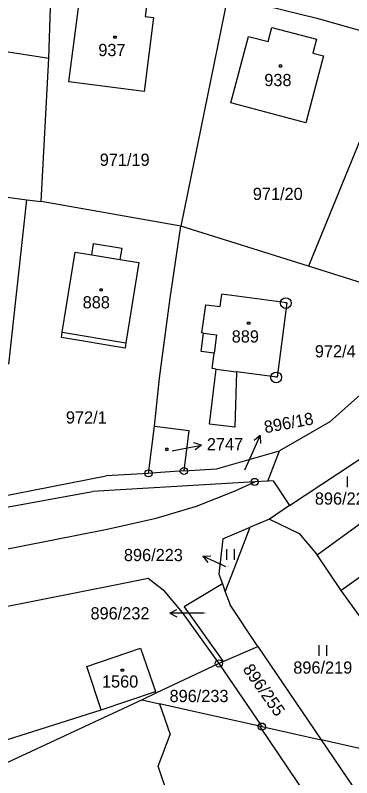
# Model space of a CAD drawing. Extents: x -795483 to -789093, y -1112258 to -1108741.
# Drawn here: x -791494.9 to -791447.9, y -1109443.9 to -1109337.7 of the extents above; entities that cross this region are included whole.
import ezdxf

# ---------------------------------------------------------------- set-up
doc = ezdxf.new("R2010")
doc.units = 0
for name, color, linetype in [('Komunikace', 7, 'Continuous'), ('Vrstva 1', 7, 'Continuous'), ('Vrstva 14', 7, 'Continuous'), ('Vrstva 15', 7, 'Continuous'), ('Vrstva 16', 7, 'Continuous'), ('Vrstva 2', 7, 'Continuous'), ('Vrstva 23', 7, 'Continuous'), ('Vrstva 25', 7, 'Continuous'), ('Vrstva 28', 7, 'Continuous')]:
    doc.layers.add(name, color=color, linetype=linetype)

msp = doc.modelspace()

# ---------------------------------------------------------------- linework, layer by layer
at = {"layer": 'Komunikace'}
for p, q in [((-791472.97, -1109398.35), (-791471.82, -1109398.13)), ((-791462.85, -1109401.04), (-791461.92, -1109398.98)), ((-791465.5, -1109414.52), (-791465.97, -1109414.3)), ((-791468.6, -1109421), (-791470.31, -1109421))]:
    msp.add_line(p, q, dxfattribs=at)
at = {"layer": 'Vrstva 1'}
for p, q in [((-791490.16, -1109343.65), (-791489.77, -1109330.57)), ((-791465.23, -1109335.02), (-791471.75, -1109367.05)), ((-791465.23, -1109335.02), (-791452.8, -1109338.08)), ((-791487.38, -1109346.96), (-791486.05, -1109336.65)), ((-791476.51, -1109336.05), (-791476.74, -1109337.84)), ((-791527.81, -1109337.83), (-791490.16, -1109343.65)), ((-791476.74, -1109337.84), (-791475.57, -1109338)), ((-791475.57, -1109338), (-791476.88, -1109348.28)), ((-791452.8, -1109338.08), (-791441.22, -1109341.39)), ((-791459.57, -1109341.34), (-791459.06, -1109339.4)), ((-791459.06, -1109339.4), (-791452.86, -1109341.03)), ((-791464.8, -1109349.9), (-791462.33, -1109340.62)), ((-791462.33, -1109340.62), (-791459.57, -1109341.34)), ((-791452.86, -1109341.03), (-791453.38, -1109342.97)), ((-791441.22, -1109341.39), (-791453.99, -1109372.65)), ((-791453.38, -1109342.97), (-791451.89, -1109343.34)), ((-791491.26, -1109363.64), (-791490.16, -1109343.65)), ((-791451.89, -1109343.34), (-791454.32, -1109352.65)), ((-791476.88, -1109348.28), (-791487.38, -1109346.96)), ((-791454.32, -1109352.65), (-791464.8, -1109349.9)), ((-791528.84, -1109358.65), (-791493.24, -1109363.38)), ((-791495.74, -1109386.31), (-791493.24, -1109363.38)), ((-791493.24, -1109363.38), (-791491.26, -1109363.64)), ((-791471.75, -1109367.05), (-791491.26, -1109363.64)), ((-791473.25, -1109377.09), (-791471.75, -1109367.05)), ((-791453.99, -1109372.65), (-791471.75, -1109367.05)), ((-791484.19, -1109371.05), (-791483.94, -1109369.48)), ((-791483.94, -1109369.48), (-791480.01, -1109370.12)), ((-791488.3, -1109381.84), (-791486.5, -1109370.67)), ((-791486.5, -1109370.67), (-791484.19, -1109371.05)), ((-791480.01, -1109370.12), (-791480.26, -1109371.69)), ((-791480.26, -1109371.69), (-791477.6, -1109372.12)), ((-791477.6, -1109372.12), (-791479.43, -1109383.31)), ((-791436.19, -1109378.27), (-791453.99, -1109372.65)), ((-791474.72, -1109388.23), (-791473.25, -1109377.09)), ((-791466.26, -1109378.28), (-791466.03, -1109376.55)), ((-791456.97, -1109377.75), (-791466.03, -1109376.55)), ((-791468.82, -1109381.95), (-791468.3, -1109378.01)), ((-791468.3, -1109378.01), (-791466.26, -1109378.28)), ((-791456.97, -1109377.75), (-791458.33, -1109388.11)), ((-791488.42, -1109382.6), (-791488.3, -1109381.84)), ((-791468.94, -1109384.52), (-791468.59, -1109381.98)), ((-791468.59, -1109381.98), (-791468.82, -1109381.95)), ((-791479.55, -1109384.07), (-791488.42, -1109382.6)), ((-791479.43, -1109383.31), (-791479.55, -1109384.07)), ((-791467.1, -1109384.76), (-791468.94, -1109384.52)), ((-791467.39, -1109386.92), (-791467.1, -1109384.76)), ((-791467.76, -1109394.64), (-791466.82, -1109386.99)), ((-791466.82, -1109386.99), (-791467.39, -1109386.92)), ((-791464.01, -1109387.36), (-791464.22, -1109395.07)), ((-791458.33, -1109388.11), (-791464.01, -1109387.36)), ((-791475.44, -1109394.93), (-791474.72, -1109388.23)), ((-791445.54, -1109389.5), (-791450.99, -1109394.33)), ((-791456.6, -1109406.01), (-791438.11, -1109393.73)), ((-791476.27, -1109401.51), (-791475.44, -1109394.93)), ((-791475.44, -1109394.93), (-791470.63, -1109395.54)), ((-791464.22, -1109395.07), (-791467.76, -1109394.64)), ((-791450.99, -1109394.33), (-791458.01, -1109398.36)), ((-791470.63, -1109395.54), (-791471.34, -1109401.18)), ((-791466.8, -1109400.87), (-791458.01, -1109398.36)), ((-791459.65, -1109402.61), (-791458.01, -1109398.36)), ((-791452.78, -1109412.86), (-791434.33, -1109399.45)), ((-791476.27, -1109401.51), (-791482.19, -1109401.84)), ((-791475.23, -1109401.45), (-791476.27, -1109401.51)), ((-791471.34, -1109401.18), (-791475.23, -1109401.45)), ((-791471.34, -1109401.18), (-791466.8, -1109400.87)), ((-791497.84, -1109404.93), (-791482.19, -1109401.84)), ((-791459.65, -1109402.61), (-791461.47, -1109402.71)), ((-791458.91, -1109402.57), (-791459.65, -1109402.61)), ((-791458.91, -1109402.57), (-791456.6, -1109406.01)), ((-791461.47, -1109402.71), (-791484.1, -1109404.02)), ((-791464.17, -1109403.93), (-791461.47, -1109402.71)), ((-791510.2, -1109408.83), (-791484.1, -1109404.02)), ((-791469.58, -1109406.08), (-791464.17, -1109403.93)), ((-791430.56, -1109404.34), (-791449.4, -1109417.82)), ((-791475.19, -1109407.77), (-791469.58, -1109406.08)), ((-791456.6, -1109406.01), (-791459.42, -1109407.88)), ((-791482.06, -1109409.27), (-791475.19, -1109407.77)), ((-791459.42, -1109407.88), (-791462.12, -1109409.03)), ((-791459.42, -1109407.88), (-791455.28, -1109409.91)), ((-791465.91, -1109410.64), (-791462.12, -1109409.03)), ((-791464.34, -1109414.8), (-791462.12, -1109409.03)), ((-791526.79, -1109418.12), (-791482.06, -1109409.27)), ((-791455.28, -1109409.91), (-791452.78, -1109412.86)), ((-791465.91, -1109410.64), (-791466.47, -1109415.58)), ((-791449.4, -1109417.82), (-791452.78, -1109412.86)), ((-791465.58, -1109418.01), (-791464.34, -1109414.8)), ((-791480.47, -1109416.96), (-791476.32, -1109416.13)), ((-791476.32, -1109416.13), (-791474.22, -1109417.75)), ((-791466.47, -1109415.58), (-791465.98, -1109416.92)), ((-791536.39, -1109427.96), (-791480.47, -1109416.96)), ((-791465.98, -1109416.92), (-791471.28, -1109420.12)), ((-791465.98, -1109416.92), (-791465.58, -1109418.01)), ((-791474.22, -1109417.75), (-791471.58, -1109420.91)), ((-791465.58, -1109418.01), (-791464.91, -1109419.85)), ((-791445.9, -1109422.7), (-791449.4, -1109417.82)), ((-791471.28, -1109420.12), (-791465.85, -1109427.71)), ((-791461.01, -1109425.62), (-791464.91, -1109419.85)), ((-791471.58, -1109420.91), (-791466.46, -1109428)), ((-791484.89, -1109428.44), (-791477.38, -1109425.87)), ((-791477.38, -1109425.87), (-791475.32, -1109431.9)), ((-791465.85, -1109427.71), (-791461.01, -1109425.62)), ((-791461.01, -1109425.62), (-791452.18, -1109438.66)), ((-791466.46, -1109428), (-791475.23, -1109432.16)), ((-791466.46, -1109428), (-791465.85, -1109427.71)), ((-791466.46, -1109428), (-791460.47, -1109436.8)), ((-791482.86, -1109434.45), (-791484.89, -1109428.44)), ((-791482.86, -1109434.45), (-791475.32, -1109431.9)), ((-791475.23, -1109432.16), (-791477.16, -1109433.08)), ((-791475.23, -1109432.16), (-791475.32, -1109431.9)), ((-791477.16, -1109433.08), (-791504.79, -1109445.88)), ((-791477.16, -1109433.08), (-791474.73, -1109433.62)), ((-791496.94, -1109438.9), (-791482.86, -1109434.45)), ((-791471.85, -1109434.27), (-791474.73, -1109433.62)), ((-791474.73, -1109433.62), (-791473.25, -1109437.91)), ((-791460.79, -1109436.73), (-791471.85, -1109434.27)), ((-791460.79, -1109436.73), (-791417.8, -1109500.36)), ((-791460.79, -1109436.73), (-791460.47, -1109436.8)), ((-791460.47, -1109436.8), (-791452.18, -1109438.66)), ((-791474.95, -1109442.33), (-791473.25, -1109437.91)), ((-791431.1, -1109443.36), (-791452.18, -1109438.66)), ((-791452.18, -1109438.66), (-791438.2, -1109459.31)), ((-791456.97, -1109494.36), (-791474.95, -1109442.33))]:
    msp.add_line(p, q, dxfattribs=at)
at = {"layer": 'Vrstva 16'}
for p, q in [((-791461.92, -1109398.98), (-791460.69, -1109396.24)), ((-791460.69, -1109396.24), (-791461.56, -1109396.95)), ((-791460.69, -1109396.24), (-791460.64, -1109397.36)), ((-791468.87, -1109397.58), (-791469.95, -1109397.27)), ((-791471.82, -1109398.13), (-791468.87, -1109397.58)), ((-791468.87, -1109397.58), (-791469.76, -1109398.25)), ((-791468.69, -1109413.04), (-791467.57, -1109413)), ((-791465.97, -1109414.3), (-791468.69, -1109413.04)), ((-791468.69, -1109413.04), (-791467.99, -1109413.91)), ((-791473.31, -1109421), (-791472.31, -1109420.5)), ((-791470.31, -1109421), (-791473.31, -1109421)), ((-791473.31, -1109421), (-791472.31, -1109421.5))]:
    msp.add_line(p, q, dxfattribs=at)
at = {"layer": 'Vrstva 2'}
for p, q in [((-791484.19, -1109371.05), (-791480.26, -1109371.69)), ((-791488.3, -1109381.84), (-791479.43, -1109383.31)), ((-791468.59, -1109381.98), (-791466.78, -1109382.22)), ((-791466.78, -1109382.22), (-791467.1, -1109384.76)), ((-791466.82, -1109386.99), (-791464.01, -1109387.36))]:
    msp.add_line(p, q, dxfattribs=at)
at = {"layer": 'Vrstva 23'}
for p, q in [((-791448.52, -1109403.43), (-791448.52, -1109401.93)), ((-791465.34, -1109413.56), (-791465.34, -1109412.06)), ((-791464.34, -1109412.06), (-791464.34, -1109413.56)), ((-791452.47, -1109426.94), (-791452.47, -1109425.44)), ((-791451.47, -1109425.44), (-791451.47, -1109426.94))]:
    msp.add_line(p, q, dxfattribs=at)
at = {"layer": 'Vrstva 25'}
for p, q in [((-791481.1, -1109340.59), (-791480.8, -1109340.59)), ((-791481.1, -1109340.89), (-791481.1, -1109340.59)), ((-791480.8, -1109340.89), (-791481.1, -1109340.89)), ((-791480.8, -1109340.59), (-791480.8, -1109340.89)), ((-791458.01, -1109344.59), (-791457.71, -1109344.59)), ((-791458.01, -1109344.89), (-791458.01, -1109344.59)), ((-791457.71, -1109344.89), (-791458.01, -1109344.89)), ((-791457.71, -1109344.59), (-791457.71, -1109344.89)), ((-791483.02, -1109375.79), (-791482.72, -1109375.79)), ((-791483.02, -1109376.09), (-791483.02, -1109375.79)), ((-791482.72, -1109376.09), (-791483.02, -1109376.09)), ((-791482.72, -1109375.79), (-791482.72, -1109376.09)), ((-791462.45, -1109380.43), (-791462.15, -1109380.43)), ((-791462.45, -1109380.73), (-791462.45, -1109380.43)), ((-791462.15, -1109380.73), (-791462.45, -1109380.73)), ((-791462.15, -1109380.43), (-791462.15, -1109380.73)), ((-791473.88, -1109398.02), (-791473.58, -1109398.02)), ((-791473.88, -1109398.32), (-791473.88, -1109398.02)), ((-791473.58, -1109398.32), (-791473.88, -1109398.32)), ((-791473.58, -1109398.02), (-791473.58, -1109398.32)), ((-791480.07, -1109428.78), (-791479.77, -1109428.78)), ((-791480.07, -1109429.08), (-791480.07, -1109428.78)), ((-791479.77, -1109429.08), (-791480.07, -1109429.08)), ((-791479.77, -1109428.78), (-791479.77, -1109429.08))]:
    msp.add_line(p, q, dxfattribs=at)
at = {"layer": 'Vrstva 28'}
for centre, radius in [((-791457.13, -1109377.78), 0.75), ((-791457.13, -1109377.78), 0.01), ((-791458.47, -1109388.14), 0.75), ((-791458.47, -1109388.14), 0.01), ((-791476.27, -1109401.51), 0.5), ((-791476.27, -1109401.51), 0.01), ((-791471.34, -1109401.18), 0.5), ((-791471.34, -1109401.18), 0.01), ((-791461.47, -1109402.71), 0.5), ((-791461.47, -1109402.71), 0.01), ((-791466.46, -1109428), 0.5), ((-791466.46, -1109428), 0.01), ((-791460.47, -1109436.8), 0.5), ((-791460.47, -1109436.8), 0.01)]:
    msp.add_circle(centre, radius, dxfattribs=at)

# ---------------------------------------------------------------- texts
at = {"layer": 'Vrstva 14'}
for s, height, p in [('971/19', 1.7, (-791483.07, -1109358.66)), ('971/20', 1.7, (-791461.73, -1109363.42)), ('972/4', 1.7, (-791453.08, -1109385.35)), ('972/1', 1.7, (-791487.79, -1109394.57)), ('896/18', 0.1, (-791462.85, -1109401.04)), ('896/220', 1.7, (-791453.08, -1109405.87)), ('896/223', 0.1, (-791465.5, -1109414.52)), ('896/232', 0.1, (-791468.6, -1109421)), ('896/219', 1.7, (-791456.09, -1109429.42)), ('896/233', 1.7, (-791473.34, -1109433.38))]:
    msp.add_text(s, height=height, dxfattribs=at).set_placement(p)
msp.add_text('896/255', height=1.7, rotation=304.9911, dxfattribs=at).set_placement((-791463.21, -1109428.8))
at = {"layer": 'Vrstva 15'}
for s, height, p in [('937', 1.7, (-791483.27, -1109343.37)), ('938', 1.7, (-791460.13, -1109347.55)), ('888', 1.7, (-791485.45, -1109378.52)), ('889', 1.7, (-791464.67, -1109383.28)), ('2747', 0.1, (-791472.97, -1109398.35)), ('1560', 1.7, (-791482.76, -1109431.36))]:
    msp.add_text(s, height=height, dxfattribs=at).set_placement(p)
at = {"layer": 'Vrstva 16'}
msp.add_text('896/18', height=1.7, rotation=10.5952, dxfattribs=at).set_placement((-791459.99, -1109395.93))
for s, p in [('2747', (-791468.14, -1109398.29)), ('896/223', (-791479.7, -1109413.74)), ('896/232', (-791484.36, -1109421.86))]:
    msp.add_text(s, height=1.7, dxfattribs=at).set_placement(p)

doc.saveas('drawing.dxf')
